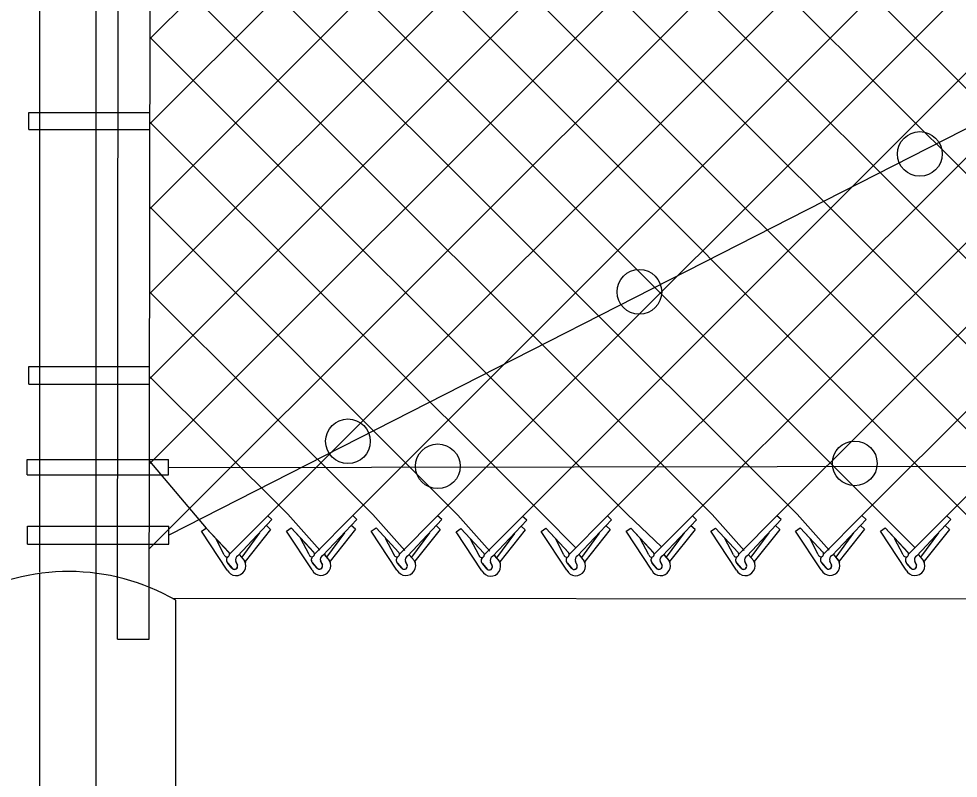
# Model space of a CAD drawing. Extents: x 0 to 2.85, y -0.1 to 1.83.
# Drawn here: x 0.3535 to 0.4427, y 1.2652 to 1.3373 of the extents above; entities that cross this region are included whole.
import ezdxf

# ---------------------------------------------------------------- set-up
doc = ezdxf.new("R2010")
doc.units = 0
for name, color, linetype in [('sb_Chainlink Fence', 7, 'Continuous'), ('sb_Earth', 7, 'Continuous'), ('sb_Existing Concrete', 7, 'Continuous'), ('sb_Existing Structural Steel', 7, 'Continuous')]:
    doc.layers.add(name, color=color, linetype=linetype)

msp = doc.modelspace()

# ---------------------------------------------------------------- linework, layer by layer
at = {"layer": 'sb_Chainlink Fence'}
for p, q in [((0.3659176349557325, 1.2869307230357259), (0.47574297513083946, 1.3967446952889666)), ((0.3659272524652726, 1.2950013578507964), (0.46768949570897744, 1.396765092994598)), ((0.36593686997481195, 1.3030719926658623), (0.4596114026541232, 1.3968128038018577)), ((0.3659464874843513, 1.311142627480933), (0.45155853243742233, 1.3968184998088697)), ((0.3659561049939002, 1.3192132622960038), (0.443501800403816, 1.3968632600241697)), ((0.3659657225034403, 1.3272838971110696), (0.4354393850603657, 1.396803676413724)), ((0.3659753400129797, 1.3353545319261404), (0.4273851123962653, 1.3967870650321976)), ((0.3771591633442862, 1.2900712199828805), (0.48379724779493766, 1.396761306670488)), ((0.3771667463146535, 1.3969344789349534), (0.48378966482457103, 1.2902443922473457)), ((0.3852126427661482, 1.2900916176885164), (0.4918596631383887, 1.396820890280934)), ((0.3932669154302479, 1.2900750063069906), (0.49991639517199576, 1.3967761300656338)), ((0.40132933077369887, 1.2900154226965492), (0.5079692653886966, 1.396770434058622)), ((0.4093860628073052, 1.2900601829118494), (0.5161494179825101, 1.396741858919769)), ((0.4174389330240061, 1.2900658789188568), (0.5242028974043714, 1.3967214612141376)), ((0.4254680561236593, 1.2900712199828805), (0.5322571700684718, 1.3967380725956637)), ((0.4335215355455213, 1.2900916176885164), (0.5403195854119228, 1.3967976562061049)), ((0.44157580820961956, 1.2900750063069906), (0.5483763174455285, 1.3967528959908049)), ((0.36971278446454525, 1.3962591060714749), (0.47573539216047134, 1.2902610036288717)), ((0.36604268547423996, 1.3918681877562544), (0.4676819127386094, 1.2902406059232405)), ((0.36603309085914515, 1.3838167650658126), (0.4596038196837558, 1.290192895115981)), ((0.3660234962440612, 1.3757653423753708), (0.45155094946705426, 1.2901871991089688)), ((0.36601390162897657, 1.3677139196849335), (0.44349421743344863, 1.2901424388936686)), ((0.3660043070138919, 1.359662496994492), (0.4354318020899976, 1.2902020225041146)), ((0.36599471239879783, 1.3516110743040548), (0.4273775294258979, 1.290218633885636)), ((0.3659851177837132, 1.3435596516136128), (0.41932405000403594, 1.2901982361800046)), ((0.3659755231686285, 1.335508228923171), (0.4112949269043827, 1.290192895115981)), ((0.3659659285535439, 1.3274568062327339), (0.4032420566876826, 1.2901871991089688)), ((0.3659563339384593, 1.319405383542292), (0.39518532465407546, 1.2901424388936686)), ((0.36594673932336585, 1.3113539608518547), (0.3871229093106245, 1.2902020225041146)), ((0.36593714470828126, 1.3033025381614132), (0.37906863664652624, 1.290218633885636)), ((0.3659275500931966, 1.2952511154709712), (0.3713170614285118, 1.2889153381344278)), ((0.3735318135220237, 1.2864284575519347), (0.3771591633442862, 1.2900712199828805)), ((0.37755495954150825, 1.2897125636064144), (0.3771591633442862, 1.2900712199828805)), ((0.37906863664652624, 1.290218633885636), (0.3821039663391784, 1.2868009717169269)), ((0.3815852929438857, 1.2864488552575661), (0.3852126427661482, 1.2900916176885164)), ((0.38560843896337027, 1.2897329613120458), (0.3852126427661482, 1.2900916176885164)), ((0.3871229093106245, 1.2902020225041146), (0.3901582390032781, 1.286784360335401)), ((0.3896395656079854, 1.2864322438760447), (0.3932669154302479, 1.2900750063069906)), ((0.3936627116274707, 1.2897163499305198), (0.3932669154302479, 1.2900750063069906)), ((0.39518532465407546, 1.2901424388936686), (0.3982206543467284, 1.2867247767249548)), ((0.39770198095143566, 1.2863726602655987), (0.40132933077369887, 1.2900154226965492)), ((0.40172512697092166, 1.2896567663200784), (0.40132933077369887, 1.2900154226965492)), ((0.4032420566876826, 1.2901871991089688), (0.4063844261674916, 1.2870509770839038)), ((0.405758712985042, 1.286417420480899), (0.4093860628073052, 1.2900601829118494)), ((0.40978185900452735, 1.2897015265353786), (0.4093860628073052, 1.2900601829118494)), ((0.4112949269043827, 1.290192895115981), (0.41450520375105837, 1.2871230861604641)), ((0.4138115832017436, 1.286423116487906), (0.4174389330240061, 1.2900658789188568)), ((0.41783472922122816, 1.289707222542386), (0.4174389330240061, 1.2900658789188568)), ((0.41932405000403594, 1.2901982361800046), (0.4223593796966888, 1.286780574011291)), ((0.4218407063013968, 1.2864284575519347), (0.4254680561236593, 1.2900712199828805)), ((0.42586385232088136, 1.2897125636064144), (0.4254680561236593, 1.2900712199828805)), ((0.4273775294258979, 1.290218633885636), (0.4304128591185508, 1.2868009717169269)), ((0.4298941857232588, 1.2864488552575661), (0.4335215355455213, 1.2900916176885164)), ((0.4339173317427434, 1.2897329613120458), (0.4335215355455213, 1.2900916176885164)), ((0.4354318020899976, 1.2902020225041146), (0.4385893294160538, 1.2870404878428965)), ((0.4379484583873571, 1.2864322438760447), (0.44157580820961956, 1.2900750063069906)), ((0.44197160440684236, 1.2897163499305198), (0.44157580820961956, 1.2900750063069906)), ((0.370871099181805, 1.2886106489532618), (0.3713170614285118, 1.2889153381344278)), ((0.3713170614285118, 1.2889153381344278), (0.37347305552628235, 1.2865917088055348)), ((0.3713170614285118, 1.2889153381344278), (0.37348686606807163, 1.2865779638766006)), ((0.37432952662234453, 1.2862859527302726), (0.37755495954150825, 1.2897125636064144)), ((0.3774206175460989, 1.2887865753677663), (0.37702482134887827, 1.2891452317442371)), ((0.378924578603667, 1.288631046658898), (0.37937054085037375, 1.2889357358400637)), ((0.37937054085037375, 1.2889357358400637), (0.38152653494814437, 1.286612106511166)), ((0.37937054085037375, 1.2889357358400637), (0.38154034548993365, 1.286598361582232)), ((0.38238300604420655, 1.2863063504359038), (0.38560843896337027, 1.2897329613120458)), ((0.3854740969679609, 1.2888069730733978), (0.3850783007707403, 1.2891656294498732)), ((0.38697885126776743, 1.2886144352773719), (0.38742481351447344, 1.2889191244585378)), ((0.38742481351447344, 1.2889191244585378), (0.3895808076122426, 1.2865954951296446)), ((0.38742481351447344, 1.2889191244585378), (0.3895946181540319, 1.2865817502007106)), ((0.39043727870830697, 1.2862897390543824), (0.3936627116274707, 1.2897163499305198)), ((0.39352836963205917, 1.2887903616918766), (0.39313257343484, 1.2891490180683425)), ((0.3950412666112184, 1.2885548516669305), (0.3954872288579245, 1.2888595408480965)), ((0.3954872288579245, 1.2888595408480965), (0.3976432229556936, 1.2865359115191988)), ((0.3954872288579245, 1.2888595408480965), (0.3976570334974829, 1.2865221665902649)), ((0.39849969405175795, 1.2862301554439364), (0.40172512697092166, 1.2896567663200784)), ((0.40159078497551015, 1.2887307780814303), (0.40119498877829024, 1.2890894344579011)), ((0.4030979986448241, 1.288599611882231), (0.4035439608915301, 1.2889043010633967)), ((0.4035439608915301, 1.2889043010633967), (0.4056999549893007, 1.286580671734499)), ((0.4035439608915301, 1.2889043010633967), (0.40571376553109, 1.2865669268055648)), ((0.4065564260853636, 1.2862749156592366), (0.40978185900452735, 1.2897015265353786)), ((0.409647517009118, 1.2887755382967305), (0.40925172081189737, 1.2891341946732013)), ((0.4111508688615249, 1.2886053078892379), (0.4115968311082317, 1.2889099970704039)), ((0.4115968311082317, 1.2889099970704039), (0.4137528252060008, 1.2865863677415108)), ((0.4115968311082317, 1.2889099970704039), (0.4137666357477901, 1.286572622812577)), ((0.41460929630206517, 1.2862806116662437), (0.41783472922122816, 1.289707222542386)), ((0.41770038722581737, 1.2887812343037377), (0.41730459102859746, 1.2891398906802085)), ((0.4191799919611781, 1.2886106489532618), (0.4196259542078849, 1.2889153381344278)), ((0.4196259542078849, 1.2889153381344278), (0.421781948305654, 1.2865917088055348)), ((0.4196259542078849, 1.2889153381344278), (0.4217957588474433, 1.2865779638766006)), ((0.42263841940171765, 1.2862859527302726), (0.42586385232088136, 1.2897125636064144)), ((0.4257295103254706, 1.2887865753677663), (0.42533371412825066, 1.2891452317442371)), ((0.42723347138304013, 1.288631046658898), (0.42767943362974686, 1.2889357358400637)), ((0.42767943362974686, 1.2889357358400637), (0.42983542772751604, 1.286612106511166)), ((0.42767943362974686, 1.2889357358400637), (0.4298492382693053, 1.286598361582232)), ((0.43069189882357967, 1.2863063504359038), (0.4339173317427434, 1.2897329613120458)), ((0.4337829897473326, 1.2888069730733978), (0.43338719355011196, 1.2891656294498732)), ((0.4352877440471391, 1.2886144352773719), (0.43573370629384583, 1.2889191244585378)), ((0.43573370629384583, 1.2889191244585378), (0.43788970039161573, 1.2865954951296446)), ((0.43573370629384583, 1.2889191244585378), (0.437903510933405, 1.2865817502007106)), ((0.43874617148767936, 1.2862897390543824), (0.44197160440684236, 1.2897163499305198)), ((0.4418372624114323, 1.2887903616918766), (0.4414414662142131, 1.2891490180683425)), ((0.37330757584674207, 1.2849217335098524), (0.370871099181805, 1.2886106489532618)), ((0.37638160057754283, 1.2884545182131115), (0.3746845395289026, 1.2861445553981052)), ((0.3774206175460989, 1.2887865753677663), (0.3750077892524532, 1.2857518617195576)), ((0.38136105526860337, 1.2849421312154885), (0.378924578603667, 1.288631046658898)), ((0.3844350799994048, 1.288474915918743), (0.38273801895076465, 1.2861649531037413)), ((0.3854740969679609, 1.2888069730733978), (0.38306126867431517, 1.2857722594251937)), ((0.3894153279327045, 1.2849255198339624), (0.38697885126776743, 1.2886144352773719)), ((0.3924893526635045, 1.2884583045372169), (0.3907922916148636, 1.2861483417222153)), ((0.39352836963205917, 1.2887903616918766), (0.39111554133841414, 1.285755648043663)), ((0.39747774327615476, 1.2848659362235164), (0.3950412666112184, 1.2885548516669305)), ((0.4005517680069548, 1.2883987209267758), (0.3988547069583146, 1.2860887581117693)), ((0.40159078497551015, 1.2887307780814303), (0.3991779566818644, 1.2856960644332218)), ((0.40553447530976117, 1.2849106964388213), (0.4030979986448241, 1.288599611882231)), ((0.4086085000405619, 1.2884434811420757), (0.4069114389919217, 1.2861335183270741)), ((0.409647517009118, 1.2887755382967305), (0.40723468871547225, 1.2857408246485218)), ((0.413587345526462, 1.2849163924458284), (0.4111508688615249, 1.2886053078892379)), ((0.41666137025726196, 1.2884491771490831), (0.4149643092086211, 1.2861392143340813)), ((0.41770038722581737, 1.2887812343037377), (0.41528755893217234, 1.2857465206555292)), ((0.4216164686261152, 1.2849217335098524), (0.4191799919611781, 1.2886106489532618)), ((0.4246904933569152, 1.2884545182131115), (0.4229934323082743, 1.2861445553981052)), ((0.4257295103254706, 1.2887865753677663), (0.4233166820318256, 1.2857518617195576)), ((0.4296699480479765, 1.2849421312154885), (0.42723347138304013, 1.288631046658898)), ((0.43274397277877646, 1.288474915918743), (0.4310469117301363, 1.2861649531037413)), ((0.4337829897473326, 1.2888069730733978), (0.43137016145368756, 1.2857722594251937)), ((0.4377242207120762, 1.2849255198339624), (0.4352877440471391, 1.2886144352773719)), ((0.44079824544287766, 1.2884583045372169), (0.43910118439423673, 1.2861483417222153)), ((0.4418372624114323, 1.2887903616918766), (0.43942443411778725, 1.285755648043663)), ((0.37303020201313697, 1.2863772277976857), (0.37221856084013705, 1.28792877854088)), ((0.38108368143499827, 1.286397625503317), (0.380272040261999, 1.287949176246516)), ((0.38913795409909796, 1.2863810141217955), (0.38832631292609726, 1.287932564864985)), ((0.3972003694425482, 1.2863214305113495), (0.39638872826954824, 1.287872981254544)), ((0.40525710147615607, 1.2863661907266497), (0.40444546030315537, 1.2879177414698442)), ((0.41330997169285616, 1.2863718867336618), (0.41249833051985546, 1.2879234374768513)), ((0.42133909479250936, 1.2863772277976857), (0.4205274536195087, 1.28792877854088)), ((0.42939257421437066, 1.286397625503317), (0.4285809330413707, 1.287949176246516)), ((0.4374468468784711, 1.2863810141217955), (0.4366352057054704, 1.287932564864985)), ((0.3744646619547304, 1.2863814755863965), (0.374959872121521, 1.2857952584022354)), ((0.3744712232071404, 1.2863725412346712), (0.3749623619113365, 1.285793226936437)), ((0.38251814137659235, 1.2864018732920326), (0.383013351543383, 1.2858156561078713)), ((0.3825247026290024, 1.2863929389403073), (0.3830158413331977, 1.2858136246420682)), ((0.3905724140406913, 1.2863852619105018), (0.3910676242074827, 1.2857990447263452)), ((0.3905789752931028, 1.2863763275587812), (0.3910701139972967, 1.285797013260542)), ((0.3986348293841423, 1.2863256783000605), (0.39913003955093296, 1.2857394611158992)), ((0.3986413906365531, 1.2863167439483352), (0.39913252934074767, 1.285737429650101)), ((0.4066915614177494, 1.2863704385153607), (0.4071867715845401, 1.285784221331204)), ((0.40669812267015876, 1.2863615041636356), (0.4071892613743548, 1.285782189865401)), ((0.4147444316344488, 1.2863761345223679), (0.4152396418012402, 1.2857899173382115)), ((0.4147509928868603, 1.2863672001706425), (0.4152421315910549, 1.285787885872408)), ((0.42277355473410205, 1.2863814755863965), (0.4232687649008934, 1.2857952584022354)), ((0.4227801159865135, 1.2863725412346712), (0.42327125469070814, 1.285793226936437)), ((0.430827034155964, 1.2864018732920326), (0.4313222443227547, 1.2858156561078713)), ((0.4308335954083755, 1.2863929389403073), (0.4313247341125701, 1.2858136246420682)), ((0.43888130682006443, 1.2863852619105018), (0.4393765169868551, 1.2857990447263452)), ((0.4388878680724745, 1.2863763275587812), (0.4393790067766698, 1.285797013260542)), ((0.37375919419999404, 1.2851067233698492), (0.3733551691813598, 1.2855904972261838)), ((0.3733551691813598, 1.2855904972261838), (0.3738002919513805, 1.285063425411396)), ((0.37428129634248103, 1.285392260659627), (0.3741177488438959, 1.2857465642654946)), ((0.3741183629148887, 1.285734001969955), (0.3742809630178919, 1.2854002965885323)), ((0.374959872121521, 1.2857952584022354), (0.3749962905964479, 1.285727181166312)), ((0.3749962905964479, 1.285727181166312), (0.37502732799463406, 1.2856543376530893)), ((0.38181267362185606, 1.2851271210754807), (0.38140864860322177, 1.2856108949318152)), ((0.38140864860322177, 1.2856108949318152), (0.38185377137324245, 1.285083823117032)), ((0.38233477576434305, 1.2854126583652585), (0.38217122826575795, 1.2857669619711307)), ((0.38217184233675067, 1.2857543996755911), (0.3823344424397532, 1.2854206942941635)), ((0.383013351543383, 1.2858156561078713), (0.3830497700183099, 1.2857475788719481)), ((0.3830497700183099, 1.2857475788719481), (0.3830808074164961, 1.2856747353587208)), ((0.38986694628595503, 1.2851105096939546), (0.38946292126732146, 1.285594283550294)), ((0.38946292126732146, 1.285594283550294), (0.38990804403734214, 1.2850672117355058)), ((0.39038904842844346, 1.2853960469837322), (0.39022550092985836, 1.2857503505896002)), ((0.3902261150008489, 1.2857377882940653), (0.3903887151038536, 1.2854040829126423)), ((0.3910676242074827, 1.2857990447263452), (0.3911040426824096, 1.285730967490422)), ((0.3911040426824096, 1.285730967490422), (0.3911350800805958, 1.2856581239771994)), ((0.397929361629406, 1.2850509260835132), (0.3975253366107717, 1.2855346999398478)), ((0.3975253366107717, 1.2855346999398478), (0.3979704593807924, 1.28500762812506)), ((0.3984514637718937, 1.285336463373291), (0.39828791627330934, 1.2856907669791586)), ((0.3982885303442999, 1.2856782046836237), (0.39845113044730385, 1.2853444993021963)), ((0.39913003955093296, 1.2857394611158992), (0.39916645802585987, 1.285671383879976)), ((0.39916645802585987, 1.285671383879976), (0.39919749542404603, 1.2855985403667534)), ((0.40598609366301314, 1.2850956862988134), (0.4055820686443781, 1.2855794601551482)), ((0.4055820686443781, 1.2855794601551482), (0.4060271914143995, 1.2850523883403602)), ((0.4065081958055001, 1.285381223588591), (0.406344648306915, 1.285735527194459)), ((0.406345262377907, 1.2857229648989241), (0.40650786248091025, 1.2853892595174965)), ((0.4071867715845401, 1.285784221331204), (0.407223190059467, 1.285716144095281)), ((0.407223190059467, 1.285716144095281), (0.40725422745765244, 1.2856433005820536)), ((0.41403896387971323, 1.2851013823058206), (0.41363493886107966, 1.2855851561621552)), ((0.41363493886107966, 1.2855851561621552), (0.4140800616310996, 1.285058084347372)), ((0.41456106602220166, 1.2853869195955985), (0.41439751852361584, 1.285741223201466)), ((0.4143981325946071, 1.2857286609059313), (0.4145607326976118, 1.2853949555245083)), ((0.4152396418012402, 1.2857899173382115), (0.4152760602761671, 1.2857218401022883)), ((0.4152760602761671, 1.2857218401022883), (0.415307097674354, 1.2856489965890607)), ((0.4220680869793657, 1.2851067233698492), (0.4216640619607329, 1.2855904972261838)), ((0.4216640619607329, 1.2855904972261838), (0.4221091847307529, 1.285063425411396)), ((0.42259018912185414, 1.285392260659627), (0.42242664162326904, 1.2857465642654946)), ((0.4224272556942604, 1.285734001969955), (0.422589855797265, 1.2854002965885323)), ((0.4232687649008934, 1.2857952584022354), (0.4233051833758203, 1.285727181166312)), ((0.4233051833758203, 1.285727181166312), (0.4233362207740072, 1.2856543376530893)), ((0.43012156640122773, 1.2851271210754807), (0.4297175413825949, 1.2856108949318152)), ((0.4297175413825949, 1.2856108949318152), (0.4301626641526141, 1.285083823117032)), ((0.43064366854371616, 1.2854126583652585), (0.43048012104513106, 1.2857669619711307)), ((0.43048073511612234, 1.2857543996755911), (0.4306433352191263, 1.2854206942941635)), ((0.4313222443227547, 1.2858156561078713), (0.4313586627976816, 1.2857475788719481)), ((0.4313586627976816, 1.2857475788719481), (0.4313897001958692, 1.2856747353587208)), ((0.43817583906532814, 1.2851105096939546), (0.43777181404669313, 1.285594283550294)), ((0.43777181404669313, 1.285594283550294), (0.43821693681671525, 1.2850672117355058)), ((0.43869794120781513, 1.2853960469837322), (0.43853439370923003, 1.2857503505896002)), ((0.43853500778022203, 1.2857377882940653), (0.43869760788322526, 1.2854040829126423)), ((0.4393765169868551, 1.2857990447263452), (0.4394129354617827, 1.285730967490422)), ((0.4394129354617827, 1.285730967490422), (0.43944397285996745, 1.2856581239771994))]:
    msp.add_line(p, q, dxfattribs=at)
for centre, radius, start, end in [((0.3732821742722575, 1.28642134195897), 0.00025580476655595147, 189.9304409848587, 40.97853800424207), ((0.3736146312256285, 1.2858737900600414), 0.0003843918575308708, 126.9947472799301, 219.79833989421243), ((0.3736251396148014, 1.2858733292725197), 0.0003909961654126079, 127.7656421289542, 226.33281459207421), ((0.37450547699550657, 1.2859058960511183), 0.00041880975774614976, 114.84216649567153, 203.51671506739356), ((0.38133565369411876, 1.2864417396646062), 0.00025580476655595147, 189.9304409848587, 40.97853800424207), ((0.3816681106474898, 1.2858941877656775), 0.0003843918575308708, 126.9947472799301, 219.79833989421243), ((0.3816786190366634, 1.2858937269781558), 0.0003909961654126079, 127.7656421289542, 226.33281459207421), ((0.3825589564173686, 1.2859262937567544), 0.00041880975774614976, 114.84216649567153, 203.51671506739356), ((0.38938992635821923, 1.2864251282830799), 0.00025580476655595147, 189.9304409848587, 40.97853800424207), ((0.3897223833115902, 1.2858775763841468), 0.0003843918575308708, 126.9947472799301, 219.79833989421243), ((0.3897328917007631, 1.285877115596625), 0.0003909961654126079, 127.7656421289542, 226.33281459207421), ((0.39061322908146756, 1.2859096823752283), 0.00041880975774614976, 114.84216649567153, 203.51671506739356), ((0.3974523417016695, 1.2863655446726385), 0.00025580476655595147, 189.9304409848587, 40.97853800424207), ((0.39867564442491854, 1.285850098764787), 0.00041880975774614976, 114.84216649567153, 203.51671506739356), ((0.40550907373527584, 1.2864103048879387), 0.00025580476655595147, 189.9304409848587, 40.97853800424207), ((0.40673237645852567, 1.2858948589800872), 0.00041880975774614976, 114.84216649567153, 203.51671506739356), ((0.41356194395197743, 1.2864160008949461), 0.00025580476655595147, 189.9304409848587, 40.97853800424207), ((0.41390490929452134, 1.2858679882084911), 0.0003909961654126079, 127.7656421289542, 226.33281459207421), ((0.41478524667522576, 1.2859005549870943), 0.00041880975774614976, 114.84216649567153, 203.51671506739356), ((0.4215910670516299, 1.28642134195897), 0.00025580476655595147, 189.9304409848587, 40.97853800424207), ((0.42192352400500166, 1.2858737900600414), 0.0003843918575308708, 126.9947472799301, 219.79833989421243), ((0.42193403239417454, 1.2858733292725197), 0.0003909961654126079, 127.7656421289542, 226.33281459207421), ((0.42281436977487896, 1.2859058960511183), 0.00041880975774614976, 114.84216649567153, 203.51671506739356), ((0.4296445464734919, 1.2864417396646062), 0.00025580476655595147, 189.9304409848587, 40.97853800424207), ((0.4299770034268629, 1.2858941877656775), 0.0003843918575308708, 126.9947472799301, 219.79833989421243), ((0.4299875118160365, 1.2858937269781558), 0.0003909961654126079, 127.7656421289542, 226.33281459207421), ((0.43086784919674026, 1.2859262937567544), 0.00041880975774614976, 114.84216649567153, 203.51671506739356), ((0.43769881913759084, 1.2864251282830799), 0.00025580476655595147, 189.9304409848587, 40.97853800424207), ((0.4380312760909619, 1.2858775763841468), 0.0003843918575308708, 126.9947472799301, 219.79833989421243), ((0.4380417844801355, 1.285877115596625), 0.0003909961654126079, 127.7656421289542, 226.33281459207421), ((0.4389221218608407, 1.2859096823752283), 0.00041880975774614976, 114.84216649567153, 203.51671506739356), ((0.37414602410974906, 1.2853364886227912), 0.0009354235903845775, 206.32021657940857, 29.22686940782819), ((0.37399200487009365, 1.2853011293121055), 0.00030330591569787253, 219.86319118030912, 17.48524419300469), ((0.3739930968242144, 1.2852996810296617), 0.00030494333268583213, 230.78260140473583, 19.265642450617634), ((0.3821995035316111, 1.2853568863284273), 0.0009354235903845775, 206.32021657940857, 29.22686940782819), ((0.3820454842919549, 1.2853215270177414), 0.00030330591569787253, 219.86319118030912, 17.48524419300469), ((0.3820465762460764, 1.2853200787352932), 0.00030494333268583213, 230.78260140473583, 19.265642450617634), ((0.3902537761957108, 1.2853402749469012), 0.0009354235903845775, 206.32021657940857, 29.22686940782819), ((0.39009975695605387, 1.2853049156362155), 0.00030330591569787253, 219.86319118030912, 17.48524419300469), ((0.3901008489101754, 1.285303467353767), 0.00030494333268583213, 230.78260140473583, 19.265642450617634), ((0.39778479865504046, 1.2858179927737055), 0.0003843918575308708, 126.9947472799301, 219.79833989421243), ((0.3977953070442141, 1.2858175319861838), 0.0003909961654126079, 127.7656421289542, 226.33281459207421), ((0.39831619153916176, 1.2852806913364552), 0.0009354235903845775, 206.32021657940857, 29.22686940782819), ((0.39816217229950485, 1.2852453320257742), 0.00030330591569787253, 219.86319118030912, 17.48524419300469), ((0.39816326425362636, 1.2852438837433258), 0.00030494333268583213, 230.78260140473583, 19.265642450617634), ((0.40584153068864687, 1.2858627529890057), 0.0003843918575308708, 126.9947472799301, 219.79833989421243), ((0.40585203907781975, 1.285862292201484), 0.0003909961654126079, 127.7656421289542, 226.33281459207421), ((0.40637292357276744, 1.28532545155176), 0.0009354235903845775, 206.32021657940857, 29.22686940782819), ((0.406218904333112, 1.2852900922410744), 0.00030330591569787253, 219.86319118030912, 17.48524419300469), ((0.40621999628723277, 1.285288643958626), 0.00030494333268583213, 230.78260140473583, 19.265642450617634), ((0.4138944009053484, 1.285868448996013), 0.0003843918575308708, 126.9947472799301, 219.79833989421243), ((0.414425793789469, 1.2853311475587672), 0.0009354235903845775, 206.32021657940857, 29.22686940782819), ((0.41427177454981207, 1.2852957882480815), 0.00030330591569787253, 219.86319118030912, 17.48524419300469), ((0.41427286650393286, 1.2852943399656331), 0.00030494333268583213, 230.78260140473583, 19.265642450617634), ((0.42245491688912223, 1.2853364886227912), 0.0009354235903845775, 206.32021657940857, 29.22686940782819), ((0.42230089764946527, 1.2853011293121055), 0.00030330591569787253, 219.86319118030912, 17.48524419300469), ((0.42230198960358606, 1.2852996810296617), 0.00030494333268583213, 230.78260140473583, 19.265642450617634), ((0.4305083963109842, 1.2853568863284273), 0.0009354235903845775, 206.32021657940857, 29.22686940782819), ((0.4303543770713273, 1.2853215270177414), 0.00030330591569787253, 219.86319118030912, 17.48524419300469), ((0.4303554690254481, 1.2853200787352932), 0.00030494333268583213, 230.78260140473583, 19.265642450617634), ((0.43856266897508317, 1.2853402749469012), 0.0009354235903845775, 206.32021657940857, 29.22686940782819), ((0.438408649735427, 1.2853049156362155), 0.00030330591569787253, 219.86319118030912, 17.48524419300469), ((0.4384097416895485, 1.285303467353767), 0.00030494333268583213, 230.78260140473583, 19.265642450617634)]:
    msp.add_arc(centre, radius, start, end, dxfattribs=at)
at = {"layer": 'sb_Earth'}
msp.add_line((0.36813518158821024, 1.2822654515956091), (0.7942331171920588, 1.2818692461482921), dxfattribs=at)
at = {"layer": 'sb_Existing Concrete'}
msp.add_line((0.3684437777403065, 1.2304974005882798), (0.3684340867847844, 1.28206021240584), dxfattribs=at)
msp.add_arc((0.3582741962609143, 1.2644960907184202), 0.020290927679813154, 59.952950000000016, 119.6875638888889, dxfattribs=at)
at = {"layer": 'sb_Existing Structural Steel'}
for p, q in [((0.3608733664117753, 1.2846047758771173), (0.3608733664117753, 1.4067064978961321)), ((0.3555304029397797, 1.2847119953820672), (0.3555304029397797, 1.406419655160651)), ((0.3628837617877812, 1.2783657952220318), (0.36307177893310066, 1.401472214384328)), ((0.3658999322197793, 1.2783657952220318), (0.36608794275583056, 1.401467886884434)), ((0.3544772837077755, 1.326741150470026), (0.3544772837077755, 1.3283543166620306)), ((0.3544772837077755, 1.3283543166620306), (0.365936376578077, 1.3283543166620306)), ((0.44557759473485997, 1.3279182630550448), (0.3677781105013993, 1.2882404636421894)), ((0.3544772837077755, 1.326741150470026), (0.3659802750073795, 1.326741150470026)), ((0.3544772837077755, 1.3025621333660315), (0.3544772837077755, 1.3042549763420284)), ((0.3544772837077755, 1.3042549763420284), (0.365961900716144, 1.3042549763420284)), ((0.3544772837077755, 1.3025621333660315), (0.36591800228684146, 1.3025621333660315)), ((0.3543393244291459, 1.295415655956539), (0.36774811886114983, 1.295415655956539)), ((0.3543393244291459, 1.293956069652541), (0.3543393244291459, 1.295415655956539)), ((0.36774811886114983, 1.293956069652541), (0.36774811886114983, 1.295415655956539)), ((0.3677572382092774, 1.2946482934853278), (1.0468782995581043, 1.2957760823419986)), ((0.3543393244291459, 1.293956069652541), (0.36774811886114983, 1.293956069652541)), ((0.35437118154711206, 1.289085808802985), (0.36777997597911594, 1.289085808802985)), ((0.35437118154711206, 1.2873952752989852), (0.35437118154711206, 1.289085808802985)), ((0.36777997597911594, 1.2873952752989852), (0.36777997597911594, 1.289085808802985)), ((0.35437118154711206, 1.2873952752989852), (0.36777997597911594, 1.2873952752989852)), ((0.35552343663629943, 1.2372884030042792), (0.35552343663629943, 1.2846104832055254)), ((0.36086640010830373, 1.2372884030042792), (0.36086640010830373, 1.2846104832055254)), ((0.3628837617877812, 1.2783657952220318), (0.3658999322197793, 1.2783657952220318))]:
    msp.add_line(p, q, dxfattribs=at)
for centre in [(0.43902335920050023, 1.324425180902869), (0.41241185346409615, 1.3113368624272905), (0.38476461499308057, 1.2971471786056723), (0.39329017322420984, 1.2947789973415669), (0.4328476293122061, 1.2950560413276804)]:
    msp.add_circle(centre, 0.0021204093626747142, dxfattribs=at)

doc.saveas('drawing.dxf')
